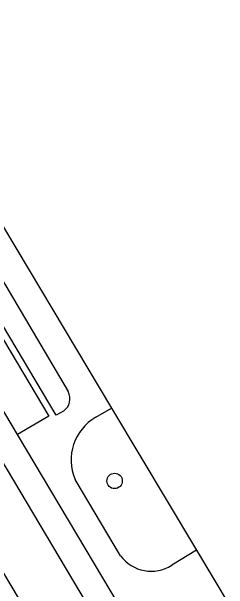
# Model space of a CAD drawing. Extents: x 161771 to 163125, y 382479 to 383177.
# Drawn here: x 162292.85 to 162306.62, y 382959.73 to 382996.5 of the extents above; entities that cross this region are included whole.
import ezdxf

# ---------------------------------------------------------------- set-up
doc = ezdxf.new("R2010")
doc.units = 0
for name, color, linetype in [('IMGEO_Boom', 7, 'Continuous'), ('IMGEO_Groenvoorziening', 7, 'Continuous'), ('IMGEO_Rijbaan_lokaal_gesloten', 7, 'Continuous'), ('IMGEO_Voetpad_open', 7, 'Continuous')]:
    doc.layers.add(name, color=color, linetype=linetype)

msp = doc.modelspace()

# ---------------------------------------------------------------- linework, layer by layer
at = {"layer": 'IMGEO_Boom'}
msp.add_circle((162299.395, 382966.637), 0.489, dxfattribs=at)
at = {"layer": 'IMGEO_Groenvoorziening'}
msp.add_lwpolyline([(162299.205, 382971.267), (162304.602, 382962.221)], dxfattribs=at)
at = {"layer": 'IMGEO_Rijbaan_lokaal_gesloten'}
for points in [[(162339.793, 382880.803), (162338.934, 382882.25), (162330.304, 382896.843), (162314.204, 382923.986), (162277.114, 382986.385), (162258.27, 383017.942), (162252.687, 383027.32)], [(162275.079, 382996.8), (162306.687, 382943.516), (162309.554, 382938.696), (162322.883, 382916.238), (162333.368, 382898.598), (162340.693, 382886.098), (162341.807, 382884.166)], [(162293.232, 382969.581), (162288.514, 382977.525), (162281.441, 382989.446)], [(162300.224, 382957.807), (162293.232, 382969.581)]]:
    msp.add_lwpolyline(points, dxfattribs=at)
at = {"layer": 'IMGEO_Voetpad_open'}
for points in [[(162282.561, 382998.663), (162282.694, 382998.745), (162285.645, 382993.994), (162299.205, 382971.267)], [(162281.441, 382989.446), (162283.412, 382990.65), (162295.219, 382970.753), (162293.232, 382969.581)], [(162296.14, 382971.079), (162295.692, 382970.824), (162290.167, 382980.077), (162291.419, 382980.813), (162296.447, 382972.32)], [(162298.198, 382970.688), (162299.205, 382971.267)], [(162299.776, 382961.876), (162296.883, 382966.734)], [(162304.602, 382962.221), (162303.031, 382961.271)], [(162304.602, 382962.221), (162323.715, 382930.187), (162324.058, 382929.531), (162333.904, 382911.866), (162340.209, 382901.345), (162341.191, 382899.707), (162342.707, 382897.177), (162347.841, 382889.118), (162350.419, 382884.987)]]:
    msp.add_lwpolyline(points, dxfattribs=at)
for centre, radius, start, end in [((162295.609, 382971.869), 0.952, 303.9056, 28.3046), ((162299.776, 382967.968), 3.145, 120.1101, 203.0983), ((162301.725, 382963.302), 2.415, 216.1958, 302.7457)]:
    msp.add_arc(centre, radius, start, end, dxfattribs=at)

doc.saveas('drawing.dxf')
